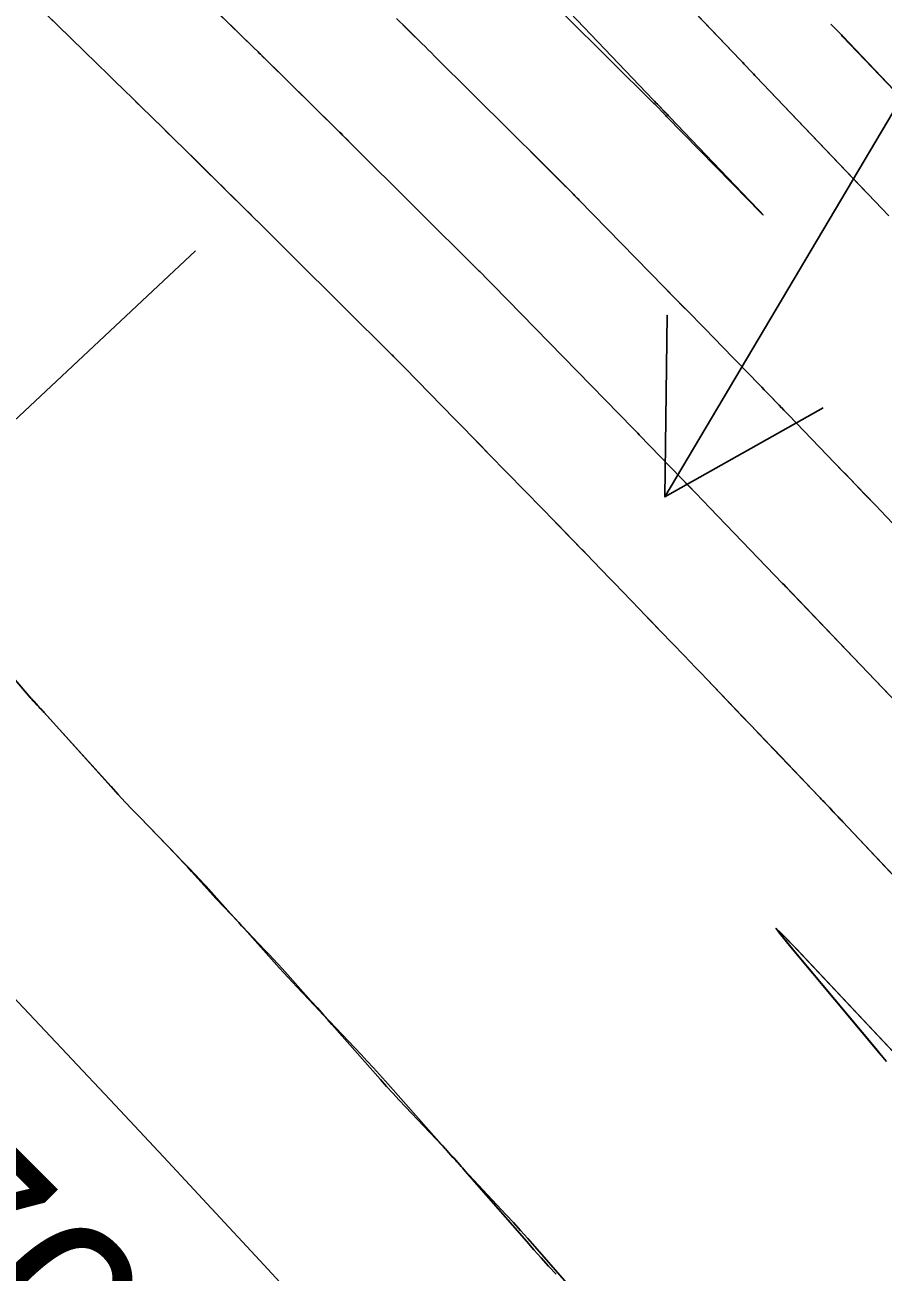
# Model space of a CAD drawing. Extents: x 954385 to 988206, y 1868364 to 1924553.
# Drawn here: x 955901.49 to 955929.86, y 1922885.18 to 1922926.39 of the extents above; entities that cross this region are included whole.
import ezdxf

# ---------------------------------------------------------------- set-up
doc = ezdxf.new("R2010")
doc.units = 0
for name, color, linetype in [('1', 7, 'Continuous'), ('Default', 7, 'Continuous'), ('Ex_Major Contours', 7, 'Continuous'), ('Ex_Minor Contours', 7, 'Continuous'), ('Slopes', 7, 'Continuous')]:
    doc.layers.add(name, color=color, linetype=linetype)

msp = doc.modelspace()

# ---------------------------------------------------------------- linework, layer by layer
at = {"layer": '1'}
for points in [[(955920.93, 1922929.639), (955925.129, 1922925.236), (955925.173, 1922925.189), (955925.218, 1922925.143), (955925.263, 1922925.096), (955925.307, 1922925.05), (955925.486, 1922924.864), (955925.531, 1922924.817), (955925.575, 1922924.77), (955925.62, 1922924.724), (955925.664, 1922924.677), (955929.28, 1922920.888)], [(955917.828, 1922928.221), (955922.294, 1922923.781), (955922.298, 1922923.778), (955922.66, 1922923.409), (955922.702, 1922923.366), (955925.409, 1922920.596), (955925.748, 1922920.249), (955925.864, 1922920.135), (955925.754, 1922920.254), (955925.419, 1922920.606), (955922.809, 1922923.342), (955922.763, 1922923.39), (955922.717, 1922923.438), (955922.671, 1922923.486), (955922.625, 1922923.533), (955922.442, 1922923.724), (955922.396, 1922923.772), (955922.35, 1922923.82), (955922.304, 1922923.868), (955922.259, 1922923.916), (955917.902, 1922928.483)], [(955930.592, 1922903.689), (955926.644, 1922907.823), (955926.584, 1922907.886), (955926.537, 1922907.935), (955924.13, 1922910.434), (955923.897, 1922910.676), (955923.664, 1922910.917), (955923.431, 1922911.159), (955923.197, 1922911.4), (955921.796, 1922912.846), (955921.748, 1922912.895), (955921.736, 1922912.908), (955921.594, 1922913.053), (955916.972, 1922917.785), (955916.927, 1922917.83), (955916.883, 1922917.876), (955916.839, 1922917.921), (955916.794, 1922917.966), (955916.517, 1922918.248), (955916.51, 1922918.255), (955912.264, 1922922.475), (955912.138, 1922922.6), (955912.012, 1922922.725), (955911.98, 1922922.757), (955911.949, 1922922.788), (955911.917, 1922922.819), (955911.886, 1922922.85), (955909.461, 1922925.239), (955909.371, 1922925.328), (955909.274, 1922925.423), (955909.236, 1922925.46), (955909.198, 1922925.498), (955909.046, 1922925.647), (955907.079, 1922927.573)], [(955930.211, 1922898.269), (955928.53, 1922900.052), (955928.49, 1922900.094), (955928.45, 1922900.136), (955928.411, 1922900.178), (955928.371, 1922900.22), (955928.132, 1922900.472), (955927.893, 1922900.723), (955927.853, 1922900.765), (955927.813, 1922900.807), (955927.774, 1922900.849), (955927.734, 1922900.891), (955926.274, 1922902.419), (955926.018, 1922902.688), (955925.761, 1922902.957), (955925.505, 1922903.225), (955925.248, 1922903.494), (955924.033, 1922904.766), (955923.846, 1922904.962), (955923.659, 1922905.157), (955923.472, 1922905.352), (955923.285, 1922905.546), (955922.513, 1922906.347), (955922.337, 1922906.53), (955922.161, 1922906.714), (955921.984, 1922906.897), (955921.808, 1922907.08), (955920.978, 1922907.942), (955920.863, 1922908.06), (955920.749, 1922908.178), (955920.635, 1922908.296), (955920.521, 1922908.415), (955920.064, 1922908.887), (955919.835, 1922909.123), (955919.606, 1922909.359), (955919.089, 1922909.893), (955918.964, 1922910.021), (955918.84, 1922910.149), (955918.715, 1922910.277), (955918.59, 1922910.405), (955916.839, 1922912.197), (955916.554, 1922912.488), (955916.27, 1922912.78), (955915.985, 1922913.071), (955915.7, 1922913.363), (955914.034, 1922915.069), (955913.991, 1922915.112), (955913.948, 1922915.156), (955913.777, 1922915.33), (955913.672, 1922915.437), (955913.647, 1922915.462), (955913.622, 1922915.487), (955913.597, 1922915.512), (955913.572, 1922915.537), (955912.07, 1922917.03), (955911.811, 1922917.287), (955911.552, 1922917.544), (955911.294, 1922917.801), (955911.035, 1922918.059), (955909.37, 1922919.713), (955909.221, 1922919.86), (955909.073, 1922920.007), (955908.924, 1922920.154), (955908.776, 1922920.301), (955908.18, 1922920.887), (955908.032, 1922921.034), (955907.883, 1922921.18), (955907.734, 1922921.327), (955907.585, 1922921.474), (955906.689, 1922922.356), (955906.529, 1922922.513), (955906.369, 1922922.671), (955906.209, 1922922.828), (955906.049, 1922922.985), (955905.328, 1922923.69), (955905.208, 1922923.808), (955905.087, 1922923.926), (955904.967, 1922924.044), (955904.847, 1922924.162), (955904.365, 1922924.634), (955904.244, 1922924.752), (955904.124, 1922924.869), (955904.003, 1922924.987), (955903.882, 1922925.105), (955901.72, 1922927.203)], [(955913.985, 1922926.396), (955914.195, 1922926.189), (955914.615, 1922925.775), (955914.719, 1922925.672), (955914.824, 1922925.568), (955914.929, 1922925.464), (955915.034, 1922925.361), (955917.556, 1922922.853), (955917.741, 1922922.669), (955917.926, 1922922.486), (955918.111, 1922922.302), (955918.296, 1922922.118), (955919.341, 1922921.079), (955919.373, 1922921.048), (955919.404, 1922921.016), (955919.435, 1922920.985), (955919.466, 1922920.953), (955919.684, 1922920.732), (955919.76, 1922920.654), (955919.79, 1922920.623), (955919.805, 1922920.608), (955922.62, 1922917.727), (955922.823, 1922917.519), (955923.027, 1922917.31), (955923.231, 1922917.101), (955923.434, 1922916.893), (955924.338, 1922915.968), (955924.497, 1922915.805), (955924.656, 1922915.641), (955924.816, 1922915.477), (955924.975, 1922915.313), (955925.766, 1922914.497), (955926.01, 1922914.245), (955926.417, 1922913.825), (955926.498, 1922913.741), (955926.579, 1922913.657), (955926.66, 1922913.573), (955926.741, 1922913.489), (955928.254, 1922911.918), (955928.505, 1922911.657), (955928.756, 1922911.397), (955929.258, 1922910.875), (955929.384, 1922910.745), (955929.509, 1922910.615), (955929.634, 1922910.484), (955929.759, 1922910.353), (955931.868, 1922908.144)], [(955931.458, 1922922.934), (955928.52, 1922926.012), (955928.477, 1922926.058), (955928.433, 1922926.103), (955928.39, 1922926.148), (955928.347, 1922926.194), (955928.173, 1922926.375), (955928.129, 1922926.42)], [(955899.539, 1922906.644), (955901.688, 1922904.145), (955901.705, 1922904.125), (955901.722, 1922904.106), (955901.739, 1922904.088), (955901.757, 1922904.069), (955901.829, 1922903.996), (955901.846, 1922903.977), (955901.864, 1922903.959), (955901.881, 1922903.94), (955901.899, 1922903.921), (955902.022, 1922903.785), (955902.049, 1922903.756), (955902.075, 1922903.727), (955902.101, 1922903.698), (955902.128, 1922903.669), (955904.341, 1922901.216), (955904.574, 1922900.96), (955904.809, 1922900.707), (955905.046, 1922900.455), (955905.286, 1922900.206), (955906.45, 1922899.004), (955906.589, 1922898.859), (955906.727, 1922898.712), (955906.863, 1922898.565), (955906.998, 1922898.416), (955907.62, 1922897.721), (955907.712, 1922897.62), (955907.805, 1922897.519), (955907.898, 1922897.419), (955907.993, 1922897.319), (955908.373, 1922896.924), (955908.467, 1922896.824), (955908.561, 1922896.724), (955908.654, 1922896.623), (955908.745, 1922896.521), (955909.905, 1922895.219), (955910.046, 1922895.062), (955910.189, 1922894.906), (955910.333, 1922894.751), (955910.479, 1922894.597), (955911.064, 1922893.984), (955911.209, 1922893.83), (955911.353, 1922893.675), (955911.496, 1922893.518), (955911.637, 1922893.36), (955913.244, 1922891.542), (955913.448, 1922891.312), (955913.655, 1922891.084), (955913.864, 1922890.858), (955914.074, 1922890.633), (955915.279, 1922889.36), (955915.311, 1922889.326), (955915.344, 1922889.292), (955915.376, 1922889.257), (955915.408, 1922889.223), (955915.537, 1922889.086), (955915.569, 1922889.052), (955915.601, 1922889.017), (955915.633, 1922888.982), (955915.664, 1922888.947), (955915.867, 1922888.716), (955915.911, 1922888.666), (955915.955, 1922888.615), (955915.999, 1922888.565), (955916.043, 1922888.515), (955918.08, 1922886.182), (955918.318, 1922885.911), (955918.559, 1922885.642), (955918.802, 1922885.376), (955919.047, 1922885.111)], [(955929.955, 1922892.149), (955929.848, 1922892.272), (955929.827, 1922892.296), (955929.807, 1922892.319), (955929.787, 1922892.343), (955929.767, 1922892.366), (955926.802, 1922895.917), (955926.431, 1922896.37), (955926.319, 1922896.532), (955926.466, 1922896.402), (955926.873, 1922895.979), (955930.194, 1922892.457)]]:
    msp.add_lwpolyline(points, dxfattribs=at)
at = {"layer": 'Default'}
msp.add_arc((955068.332, 1922107.114), 1145.916, 31.460692, 46.414195, dxfattribs=at)
at = {"layer": 'Ex_Major Contours'}
for points in [[(955930.738, 1922903.534), (955926.593, 1922907.876), (955926.574, 1922907.896), (955926.536, 1922907.935), (955924.129, 1922910.434), (955923.896, 1922910.676), (955923.663, 1922910.917), (955923.43, 1922911.159), (955923.197, 1922911.4), (955921.797, 1922912.848), (955921.75, 1922912.897), (955921.738, 1922912.909), (955921.597, 1922913.053), (955916.972, 1922917.785), (955916.927, 1922917.83), (955916.883, 1922917.876), (955916.839, 1922917.921), (955916.794, 1922917.966), (955916.525, 1922918.239), (955916.509, 1922918.255), (955912.265, 1922922.476), (955912.17, 1922922.57), (955911.988, 1922922.751), (955911.95, 1922922.789), (955911.912, 1922922.827), (955911.757, 1922922.978), (955909.274, 1922925.423), (955909.236, 1922925.46), (955909.198, 1922925.498), (955909.045, 1922925.647), (955907.508, 1922927.152)], [(955928.131, 1922926.42), (955928.174, 1922926.375), (955928.347, 1922926.194), (955928.391, 1922926.149), (955928.434, 1922926.103), (955928.477, 1922926.058), (955928.521, 1922926.013), (955932.558, 1922921.781)]]:
    msp.add_lwpolyline(points, dxfattribs=at)
at = {"layer": 'Ex_Minor Contours'}
for points in [[(955920.929, 1922929.639), (955925.131, 1922925.236), (955925.175, 1922925.19), (955925.219, 1922925.143), (955925.264, 1922925.096), (955925.309, 1922925.05), (955925.487, 1922924.864), (955925.531, 1922924.817), (955925.576, 1922924.771), (955925.62, 1922924.724), (955925.665, 1922924.678), (955929.815, 1922920.328), (955930.047, 1922920.084)], [(955917.902, 1922928.483), (955922.26, 1922923.916), (955922.306, 1922923.868), (955922.352, 1922923.82), (955922.397, 1922923.772), (955922.443, 1922923.725), (955922.626, 1922923.534), (955922.672, 1922923.486), (955922.718, 1922923.438), (955922.763, 1922923.39), (955922.809, 1922923.342), (955925.441, 1922920.584), (955925.777, 1922920.23), (955925.888, 1922920.11), (955925.772, 1922920.224), (955925.429, 1922920.573), (955922.688, 1922923.379), (955922.659, 1922923.409), (955922.296, 1922923.777), (955922.293, 1922923.78), (955917.829, 1922928.223)], [(955902.307, 1922926.633), (955902.567, 1922926.381), (955903.882, 1922925.104), (955904.003, 1922924.986), (955904.123, 1922924.869), (955904.244, 1922924.751), (955904.364, 1922924.633), (955904.846, 1922924.162), (955904.967, 1922924.044), (955905.087, 1922923.926), (955905.207, 1922923.808), (955905.328, 1922923.69), (955906.072, 1922922.962), (955906.221, 1922922.816), (955906.369, 1922922.67), (955906.518, 1922922.524), (955906.666, 1922922.378), (955907.26, 1922921.794), (955907.557, 1922921.502), (955907.854, 1922921.209), (955908.695, 1922920.382), (955908.884, 1922920.195), (955909.074, 1922920.008), (955909.263, 1922919.821), (955909.451, 1922919.633), (955911.035, 1922918.059), (955911.294, 1922917.802), (955911.553, 1922917.545), (955911.811, 1922917.287), (955912.07, 1922917.03), (955913.572, 1922915.536), (955913.597, 1922915.511), (955913.622, 1922915.487), (955913.647, 1922915.461), (955913.671, 1922915.436), (955913.798, 1922915.307), (955913.863, 1922915.242), (955913.948, 1922915.156), (955913.97, 1922915.134), (955913.991, 1922915.112), (955914.012, 1922915.09), (955914.034, 1922915.069), (955915.701, 1922913.363), (955915.986, 1922913.071), (955916.271, 1922912.78), (955916.556, 1922912.488), (955916.841, 1922912.197), (955918.591, 1922910.406), (955918.716, 1922910.278), (955918.841, 1922910.15), (955918.965, 1922910.022), (955919.09, 1922909.894), (955919.607, 1922909.359), (955919.721, 1922909.241), (955919.835, 1922909.123), (955919.949, 1922909.005), (955920.064, 1922908.887), (955920.521, 1922908.414), (955920.635, 1922908.296), (955920.749, 1922908.178), (955920.863, 1922908.06), (955920.977, 1922907.942), (955921.807, 1922907.08), (955922.16, 1922906.713), (955922.513, 1922906.347), (955923.285, 1922905.546), (955923.472, 1922905.351), (955923.659, 1922905.157), (955923.846, 1922904.962), (955924.033, 1922904.766), (955925.198, 1922903.546), (955925.454, 1922903.277), (955925.711, 1922903.008), (955925.967, 1922902.74), (955926.223, 1922902.471), (955927.733, 1922900.89), (955927.773, 1922900.848), (955927.813, 1922900.806), (955927.853, 1922900.764), (955927.892, 1922900.723), (955928.091, 1922900.513), (955928.21, 1922900.387), (955928.37, 1922900.219), (955928.409, 1922900.177), (955928.449, 1922900.135), (955928.489, 1922900.093), (955928.528, 1922900.051), (955930.276, 1922898.197)], [(955931.868, 1922908.145), (955929.76, 1922910.354), (955929.635, 1922910.485), (955929.51, 1922910.615), (955929.385, 1922910.746), (955929.259, 1922910.876), (955928.757, 1922911.398), (955928.631, 1922911.528), (955928.506, 1922911.659), (955928.38, 1922911.789), (955928.255, 1922911.919), (955926.743, 1922913.49), (955926.662, 1922913.574), (955926.581, 1922913.658), (955926.499, 1922913.742), (955926.418, 1922913.826), (955926.092, 1922914.162), (955926.011, 1922914.246), (955925.929, 1922914.33), (955925.848, 1922914.414), (955925.766, 1922914.498), (955924.975, 1922915.313), (955924.816, 1922915.477), (955924.657, 1922915.641), (955924.497, 1922915.805), (955924.338, 1922915.968), (955923.435, 1922916.892), (955923.027, 1922917.309), (955922.619, 1922917.726), (955919.804, 1922920.607), (955919.774, 1922920.638), (955919.744, 1922920.669), (955919.668, 1922920.746), (955919.622, 1922920.792), (955919.465, 1922920.951), (955919.434, 1922920.983), (955919.403, 1922921.015), (955919.371, 1922921.046), (955919.34, 1922921.077), (955918.295, 1922922.117), (955918.11, 1922922.301), (955917.926, 1922922.484), (955917.741, 1922922.668), (955917.557, 1922922.852), (955915.034, 1922925.361), (955914.93, 1922925.465), (955914.825, 1922925.569), (955914.72, 1922925.672), (955914.615, 1922925.776), (955914.09, 1922926.293), (955913.774, 1922926.603)], [(955920.303, 1922883.777), (955918.342, 1922886.024), (955918.109, 1922886.289), (955917.874, 1922886.551), (955917.637, 1922886.811), (955917.397, 1922887.07), (955916.018, 1922888.546), (955915.986, 1922888.58), (955915.954, 1922888.615), (955915.922, 1922888.649), (955915.89, 1922888.684), (955915.762, 1922888.823), (955915.73, 1922888.858), (955915.698, 1922888.893), (955915.667, 1922888.928), (955915.636, 1922888.964), (955915.435, 1922889.194), (955915.391, 1922889.245), (955915.347, 1922889.295), (955915.303, 1922889.345), (955915.259, 1922889.395), (955913.413, 1922891.482), (955913.213, 1922891.707), (955913.011, 1922891.929), (955912.806, 1922892.15), (955912.6, 1922892.369), (955911.772, 1922893.242), (955911.565, 1922893.461), (955911.36, 1922893.681), (955911.157, 1922893.903), (955910.956, 1922894.127), (955909.991, 1922895.204), (955909.851, 1922895.359), (955909.71, 1922895.513), (955909.568, 1922895.665), (955909.424, 1922895.817), (955908.839, 1922896.43), (955908.7, 1922896.577), (955908.562, 1922896.725), (955908.425, 1922896.874), (955908.289, 1922897.024), (955907.66, 1922897.726), (955907.569, 1922897.827), (955907.477, 1922897.927), (955907.385, 1922898.026), (955907.291, 1922898.125), (955906.917, 1922898.519), (955906.823, 1922898.617), (955906.729, 1922898.715), (955906.635, 1922898.813), (955906.541, 1922898.91), (955905.286, 1922900.206), (955905.046, 1922900.455), (955904.809, 1922900.707), (955904.574, 1922900.961), (955904.341, 1922901.217), (955902.111, 1922903.691), (955902.094, 1922903.71), (955902.076, 1922903.729), (955902.058, 1922903.747), (955902.04, 1922903.765), (955901.967, 1922903.838), (955901.949, 1922903.856), (955901.931, 1922903.874), (955901.914, 1922903.893), (955901.896, 1922903.912), (955901.773, 1922904.048), (955901.747, 1922904.077), (955901.721, 1922904.106), (955901.695, 1922904.135), (955901.67, 1922904.165), (955899.539, 1922906.648)], [(955930.25, 1922892.398), (955926.98, 1922895.864), (955926.566, 1922896.294), (955926.416, 1922896.427), (955926.53, 1922896.262), (955926.908, 1922895.8), (955929.613, 1922892.56), (955929.791, 1922892.347), (955929.97, 1922892.133)]]:
    msp.add_lwpolyline(points, dxfattribs=at)
at = {"layer": 'Slopes'}
for points in [[(955957.131, 1922968.928), (955922.647, 1922910.794), (955922.717, 1922916.794), (955922.647, 1922910.794), (955927.878, 1922913.733)], [(955907.131, 1922918.928), (955752.999, 1922774.431), (955754.738, 1922780.174), (955752.999, 1922774.431), (955758.842, 1922775.796)]]:
    msp.add_lwpolyline(points, dxfattribs=at)

# ---------------------------------------------------------------- texts
at = {"layer": '1'}
msp.add_text('570', height=6, rotation=314.9851, dxfattribs=at).set_placement((955892.319, 1922889.691))

doc.saveas('drawing.dxf')
